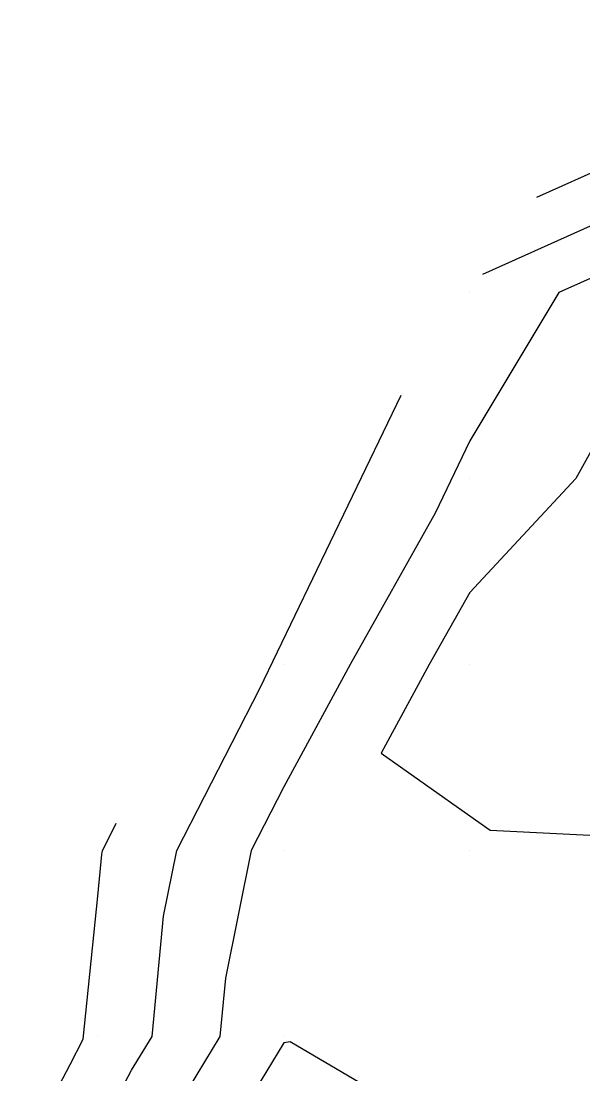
# Model space of a CAD drawing. Extents: x 2188792 to 2191981, y 386090 to 389710.
# Drawn here: x 2189476.1 to 2189506.3, y 387148.1 to 387204.7 of the extents above; entities that cross this region are included whole.
import ezdxf

# ---------------------------------------------------------------- set-up
doc = ezdxf.new("R2010")
doc.units = 0
doc.layers.add('DTM Contours Minor', color=7, linetype='Continuous')
doc.layers.add('Exist DTM QL2 LIDAR Elevation Point', color=7, linetype='Continuous')

msp = doc.modelspace()

# ---------------------------------------------------------------- linework, layer by layer
at = {"layer": 'DTM Contours Minor'}
for points in [[(2189503.822, 387195.263), (2189507.753, 387197.025), (2189515.686, 387202.766), (2189515.811, 387202.853), (2189516.17, 387203.116), (2189515.831, 387203.206), (2189510.045, 387204.736)], [(2189500.915, 387191.131), (2189508.626, 387194.587)], [(2189509.499, 387192.148), (2189505.015, 387190.139), (2189500.217, 387182.16), (2189498.355, 387178.277), (2189493.794, 387170.137), (2189490.216, 387163.554), (2189488.468, 387160.136), (2189487.081, 387153.271), (2189486.782, 387150.135), (2189484.304, 387146.046)], [(2189510.218, 387187.889), (2189505.93, 387180.138), (2189500.217, 387174.016), (2189498.043, 387170.137), (2189495.456, 387165.376), (2189500.217, 387162.001), (2189501.307, 387161.227), (2189512.737, 387160.662)], [(2189445.227, 387116.185), (2189442.966, 387109.657), (2189439.123, 387098.563), (2189432.294, 387078.849), (2189436.242, 387075.165), (2189440.287, 387071.391), (2189441.068, 387072.91), (2189447.023, 387083.002), (2189450.295, 387088.424), (2189452.849, 387093.089), (2189460.113, 387106.352), (2189464.544, 387113.768), (2189471.994, 387128.046), (2189473.174, 387132.01), (2189474.589, 387133.526), (2189477.721, 387140.139), (2189482.036, 387148.314), (2189483.14, 387150.135), (2189483.754, 387156.597), (2189484.469, 387160.136), (2189488.922, 387168.844), (2189496.535, 387184.616)], [(2189452.146, 387125.321), (2189450.533, 387120.663), (2189447.791, 387112.746), (2189442.097, 387096.309), (2189449.003, 387105.187), (2189436.716, 387080.773), (2189440.631, 387077.119), (2189443.861, 387083.398), (2189452.513, 387097.877), (2189464.642, 387121.124), (2189471.247, 387133.785), (2189474.258, 387140.141), (2189478.736, 387148.626), (2189479.421, 387149.985), (2189480.215, 387157.685), (2189480.428, 387159.923), (2189480.471, 387160.136), (2189480.738, 387160.66), (2189481.196, 387161.608)], [(2189501.721, 387129.728), (2189501.723, 387129.735), (2189504.36, 387137.648), (2189504.468, 387138.077), (2189505.88, 387140.825), (2189490.553, 387149.845), (2189490.216, 387149.79), (2189486.571, 387143.779), (2189484.649, 387140.137), (2189483.254, 387137.19), (2189477.929, 387131.487), (2189476.136, 387125.467), (2189487.251, 387119.963), (2189488.8, 387119.729), (2189490.105, 387119.881), (2189491.889, 387119.493), (2189493.564, 387118.814), (2189497.823, 387121.827), (2189501.542, 387129.334), (2189501.721, 387129.728)]]:
    msp.add_lwpolyline(points, dxfattribs=at)
at = {"layer": 'Exist DTM QL2 LIDAR Elevation Point'}
for p, q in [((2189500.217, 387190.139), (2189500.217, 387190.139)), ((2189500.217, 387180.138), (2189500.217, 387180.138)), ((2189490.216, 387170.137), (2189490.216, 387170.137)), ((2189500.217, 387170.137), (2189500.217, 387170.137)), ((2189480.215, 387160.136), (2189480.215, 387160.136)), ((2189490.216, 387160.136), (2189490.216, 387160.136)), ((2189500.217, 387160.136), (2189500.217, 387160.136)), ((2189480.215, 387150.135), (2189480.215, 387150.135)), ((2189490.216, 387150.135), (2189490.216, 387150.135))]:
    msp.add_line(p, q, dxfattribs=at)

doc.saveas('drawing.dxf')
